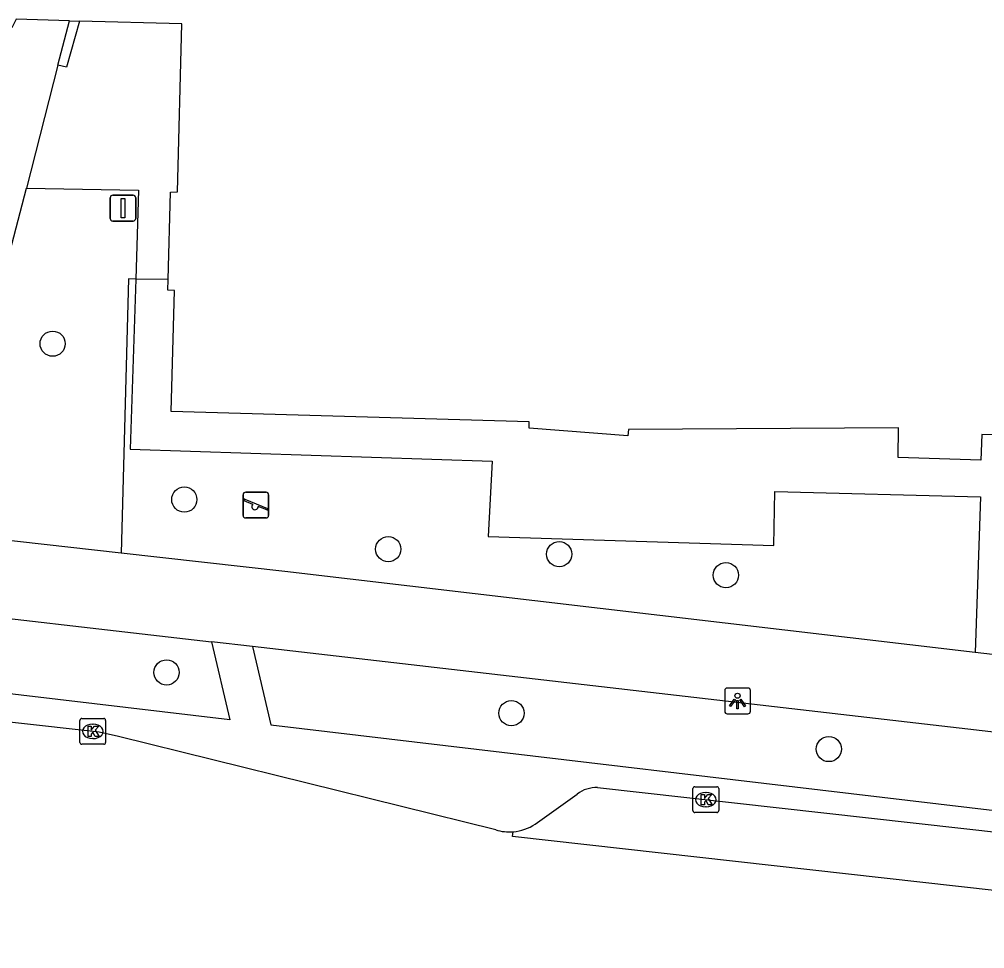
# Model space of a CAD drawing. Extents: x 162082 to 163393, y 388091 to 388632.
# Drawn here: x 162534.22 to 162571.67, y 388112.69 to 388148.73 of the extents above; entities that cross this region are included whole.
import ezdxf

# ---------------------------------------------------------------- set-up
doc = ezdxf.new("R2010")
doc.units = 0
for name, color, linetype in [('IMGEO_Boom', 7, 'Continuous'), ('IMGEO_Groenvoorziening', 7, 'Continuous'), ('IMGEO_Hek', 7, 'Continuous'), ('IMGEO_Kolk', 7, 'Continuous'), ('IMGEO_Lichtpunt', 7, 'Continuous'), ('IMGEO_Muur', 7, 'Continuous'), ('IMGEO_Pand', 7, 'Continuous'), ('IMGEO_Rijbaan_lokaal_gesloten', 7, 'Continuous'), ('IMGEO_Speelvoorziening', 7, 'Continuous'), ('IMGEO_Vlaggenmast', 7, 'Continuous'), ('IMGEO_Voetpad_open', 7, 'Continuous')]:
    doc.layers.add(name, color=color, linetype=linetype)

msp = doc.modelspace()

# ---------------------------------------------------------------- linework, layer by layer
at = {"layer": 'IMGEO_Boom'}
for centre in [(162535.509, 388136.149), (162540.617, 388130.106), (162548.53, 388128.182), (162555.162, 388127.989), (162561.629, 388127.174), (162539.929, 388123.403), (162553.309, 388121.823), (162565.621, 388120.431)]:
    msp.add_circle(centre, 0.489, dxfattribs=at)
at = {"layer": 'IMGEO_Groenvoorziening'}
msp.add_lwpolyline([(162538.732, 388138.658), (162538.458, 388138.663), (162538.164, 388128.028)], dxfattribs=at)
at = {"layer": 'IMGEO_Hek'}
for points in [[(162538.732, 388138.658), (162538.458, 388138.663), (162538.164, 388128.028)], [(162539.995, 388138.633), (162538.732, 388138.658)]]:
    msp.add_lwpolyline(points, dxfattribs=at)
at = {"layer": 'IMGEO_Kolk'}
for p, q in [((162536.565, 388120.691), (162536.565, 388121.543)), ((162536.64, 388121.617), (162537.492, 388121.617)), ((162537.053, 388121.397), (162537.078, 388121.397)), ((162537.566, 388121.543), (162537.566, 388120.691)), ((162537.492, 388120.617), (162536.64, 388120.617)), ((162537.076, 388120.837), (162537.051, 388120.837)), ((162560.35, 388118.043), (162560.35, 388118.895)), ((162560.425, 388118.969), (162561.277, 388118.969)), ((162560.838, 388118.749), (162560.863, 388118.749)), ((162561.351, 388118.895), (162561.351, 388118.043)), ((162560.861, 388118.189), (162560.836, 388118.189)), ((162561.277, 388117.969), (162560.425, 388117.969))]:
    msp.add_line(p, q, dxfattribs=at)
for points in [[(162536.565, 388120.691), (162536.565, 388121.543)], [(162536.64, 388121.617), (162537.492, 388121.617)], [(162537.566, 388121.543), (162537.566, 388120.691)], [(162536.886, 388121.317), (162537.009, 388121.317), (162537.009, 388121.166), (162537.139, 388121.317), (162537.303, 388121.317), (162537.157, 388121.166), (162537.31, 388120.917), (162537.158, 388120.917), (162537.073, 388121.081), (162537.009, 388121.014), (162537.009, 388120.917), (162536.886, 388120.917), (162536.886, 388121.317)], [(162537.492, 388120.617), (162536.64, 388120.617)], [(162560.35, 388118.043), (162560.35, 388118.895)], [(162560.425, 388118.969), (162561.277, 388118.969)], [(162561.351, 388118.895), (162561.351, 388118.043)], [(162560.671, 388118.669), (162560.794, 388118.669), (162560.794, 388118.518), (162560.924, 388118.669), (162561.088, 388118.669), (162560.942, 388118.518), (162561.095, 388118.269), (162560.943, 388118.269), (162560.858, 388118.433), (162560.794, 388118.366), (162560.794, 388118.269), (162560.671, 388118.269), (162560.671, 388118.669)], [(162561.277, 388117.969), (162560.425, 388117.969)]]:
    msp.add_lwpolyline(points, dxfattribs=at)
for centre, start, end in [((162536.642, 388121.541), 91.552, 178.448), ((162536.642, 388121.541), 91.552, 178.448), ((162537.49, 388121.541), 1.552, 88.448), ((162537.49, 388121.541), 1.552, 88.448), ((162536.642, 388120.693), 181.552, 268.448), ((162536.642, 388120.693), 181.552, 268.448), ((162537.49, 388120.693), 271.552, 358.448), ((162537.49, 388120.693), 271.552, 358.448), ((162560.427, 388118.893), 91.552, 178.448), ((162560.427, 388118.893), 91.552, 178.448), ((162561.275, 388118.893), 1.552, 88.448), ((162561.275, 388118.893), 1.552, 88.448), ((162560.427, 388118.045), 181.552, 268.448), ((162560.427, 388118.045), 181.552, 268.448), ((162561.275, 388118.045), 271.552, 358.448), ((162561.275, 388118.045), 271.552, 358.448)]:
    msp.add_arc(centre, 0.0765, start, end, dxfattribs=at)
for centre, major_axis, ratio, start_param, end_param in [((162537.052, 388121.117), (-0.387, 0.002), 0.722429, 4.712389, 7.853982), ((162537.077, 388121.117), (-0.39, 0.002), 0.717154, 1.570796, 4.712389), ((162560.837, 388118.469), (-0.387, 0.002), 0.722429, 4.712389, 7.853982), ((162560.862, 388118.469), (-0.39, 0.002), 0.717154, 1.570796, 4.712389)]:
    msp.add_ellipse(centre, major_axis=major_axis, ratio=ratio, start_param=start_param, end_param=end_param, dxfattribs=at)
at = {"layer": 'IMGEO_Lichtpunt'}
for p, q in [((162561.582, 388122.701), (162561.582, 388121.894)), ((162561.582, 388122.701), (162561.582, 388121.894)), ((162562.484, 388122.796), (162561.676, 388122.796)), ((162562.484, 388122.796), (162561.676, 388122.796)), ((162562.578, 388121.894), (162562.578, 388122.701)), ((162562.578, 388121.894), (162562.578, 388122.701)), ((162561.676, 388121.8), (162562.484, 388121.8)), ((162561.676, 388121.8), (162562.484, 388121.8))]:
    msp.add_line(p, q, dxfattribs=at)
for points in [[(162561.956, 388122.365), (162561.995, 388122.337), (162561.807, 388122.075), (162561.769, 388122.102), (162561.956, 388122.365)], [(162562.058, 388122.317), (162562.105, 388122.317), (162562.105, 388121.995), (162562.058, 388121.995), (162562.058, 388122.317)], [(162562.168, 388122.337), (162562.206, 388122.364), (162562.393, 388122.102), (162562.354, 388122.074), (162562.168, 388122.337)]]:
    msp.add_lwpolyline(points, dxfattribs=at)
msp.add_circle((162562.081, 388122.499), 0.0994, dxfattribs=at)
for centre, start, end in [((162561.676, 388122.701), 90, 180), ((162561.676, 388122.701), 90, 180), ((162562.484, 388122.701), 0, 90), ((162562.484, 388122.701), 0, 90), ((162561.676, 388121.894), 180, 270), ((162561.676, 388121.894), 180, 270), ((162562.484, 388121.894), 270, 0), ((162562.484, 388121.894), 270, 360)]:
    msp.add_arc(centre, 0.0946, start, end, dxfattribs=at)
at = {"layer": 'IMGEO_Muur'}
for points in [[(162535.712, 388146.956), (162536.163, 388148.673)], [(162536.551, 388148.662), (162536.046, 388146.875), (162535.712, 388146.956)]]:
    msp.add_lwpolyline(points, dxfattribs=at)
at = {"layer": 'IMGEO_Pand'}
for points in [[(162536.163, 388148.673), (162534.099, 388148.728), (162533.932, 388148.399)], [(162536.163, 388148.673), (162536.551, 388148.662)], [(162539.995, 388138.633), (162540.078, 388142.027), (162540.348, 388142.035), (162540.516, 388148.554), (162536.551, 388148.662)], [(162581.326, 388136.666), (162581.199, 388132.376), (162578.961, 388132.435), (162578.976, 388132.181), (162573.574, 388132.353), (162573.459, 388132.586), (162571.557, 388132.629), (162571.525, 388131.629), (162568.311, 388131.732), (162568.325, 388132.889), (162557.845, 388132.824), (162557.826, 388132.575), (162553.992, 388132.877), (162553.995, 388133.124), (162540.109, 388133.516), (162540.239, 388138.216), (162539.985, 388138.225), (162539.995, 388138.633)]]:
    msp.add_lwpolyline(points, dxfattribs=at)
at = {"layer": 'IMGEO_Rijbaan_lokaal_gesloten'}
for points in [[(162552.697, 388117.298), (162538.06, 388120.923), (162537.31, 388121.081), (162503.679, 388124.828)], [(162592.217, 388112.69), (162553.347, 388117.039), (162553.379, 388117.223)]]:
    msp.add_lwpolyline(points, dxfattribs=at)
msp.add_arc((162553.233, 388119.031), 1.814, 252.8203, 274.6284, dxfattribs=at)
at = {"layer": 'IMGEO_Speelvoorziening'}
for p, q in [((162542.999, 388130.392), (162543.789, 388130.392)), ((162543.789, 388130.392), (162542.999, 388130.392)), ((162542.899, 388129.492), (162542.899, 388130.292)), ((162542.899, 388130.292), (162542.899, 388129.492)), ((162543.282, 388129.92), (162542.943, 388130.057)), ((162542.968, 388130.117), (162543.844, 388129.764)), ((162543.889, 388130.292), (162543.889, 388129.492)), ((162543.889, 388129.492), (162543.889, 388130.292)), ((162543.82, 388129.704), (162543.48, 388129.841)), ((162543.789, 388129.392), (162542.999, 388129.392)), ((162542.999, 388129.392), (162543.789, 388129.392))]:
    msp.add_line(p, q, dxfattribs=at)
for centre, radius, start, end in [((162542.999, 388130.292), 0.1, 90, 180), ((162542.999, 388130.292), 0.1, 90, 180), ((162543.789, 388130.292), 0.1, 0, 90), ((162543.789, 388130.292), 0.1, 360, 90), ((162542.956, 388130.087), 0.0327, 68.078, 248.078), ((162543.361, 388129.83), 0.12, 130.9928, 5.1632), ((162543.832, 388129.734), 0.0327, 248.078, 68.078), ((162542.999, 388129.492), 0.1, 180, 270), ((162542.999, 388129.492), 0.1, 180, 270), ((162543.789, 388129.492), 0.1, 270, 0), ((162543.789, 388129.492), 0.1, 270, 0)]:
    msp.add_arc(centre, radius, start, end, dxfattribs=at)
at = {"layer": 'IMGEO_Vlaggenmast'}
for p, q in [((162537.742, 388141.007), (162537.742, 388141.807)), ((162537.742, 388141.807), (162537.742, 388141.007)), ((162537.842, 388141.907), (162538.632, 388141.907)), ((162538.632, 388141.907), (162537.842, 388141.907)), ((162538.732, 388141.807), (162538.732, 388141.007)), ((162538.732, 388141.007), (162538.732, 388141.807)), ((162538.632, 388140.907), (162537.842, 388140.907)), ((162537.842, 388140.907), (162538.632, 388140.907))]:
    msp.add_line(p, q, dxfattribs=at)
msp.add_lwpolyline([(162538.162, 388141.782), (162538.312, 388141.782), (162538.312, 388141.032), (162538.162, 388141.032), (162538.162, 388141.782)], dxfattribs=at)
for centre, start, end in [((162537.842, 388141.807), 90, 180), ((162537.842, 388141.807), 90, 180), ((162538.632, 388141.807), 0, 90), ((162538.632, 388141.807), 360, 90), ((162537.842, 388141.007), 180, 270), ((162537.842, 388141.007), 180, 270), ((162538.632, 388141.007), 270, 0), ((162538.632, 388141.007), 270, 0)]:
    msp.add_arc(centre, 0.1, start, end, dxfattribs=at)
at = {"layer": 'IMGEO_Voetpad_open'}
for points in [[(162535.712, 388146.956), (162534.501, 388142.181)], [(162531, 388128.832), (162534.501, 388142.181)], [(162534.501, 388142.181), (162538.844, 388142.105), (162538.732, 388138.658)], [(162538.732, 388138.658), (162538.517, 388132.063), (162552.566, 388131.588), (162552.403, 388128.667), (162563.493, 388128.321), (162563.53, 388130.412), (162571.504, 388130.214), (162571.302, 388124.181)], [(162539.995, 388138.633), (162538.732, 388138.658)], [(162538.164, 388128.028), (162534.15, 388128.479), (162531.109, 388128.82), (162531, 388128.832)], [(162571.302, 388124.181), (162544.515, 388127.315), (162538.164, 388128.028)], [(162541.672, 388124.59), (162542.379, 388121.56), (162529.02, 388123.142), (162520.96, 388124.003), (162521.291, 388126.898)], [(162521.291, 388126.898), (162529.338, 388126.015), (162541.672, 388124.59)], [(162543.266, 388124.406), (162541.672, 388124.59)], [(162543.266, 388124.406), (162543.975, 388121.37), (162573.271, 388117.9), (162574.797, 388117.719)], [(162575.155, 388120.722), (162543.266, 388124.406)], [(162575.783, 388123.657), (162571.302, 388124.181)], [(162556.647, 388118.94), (162590.032, 388115.205)], [(162554.23, 388117.523), (162555.86, 388118.687)]]:
    msp.add_lwpolyline(points, dxfattribs=at)
for centre, radius, start, end in [((162556.622, 388117.667), 1.274, 88.8836, 126.7589), ((162553.222, 388119.026), 1.81, 274.9869, 303.851)]:
    msp.add_arc(centre, radius, start, end, dxfattribs=at)

doc.saveas('drawing.dxf')
